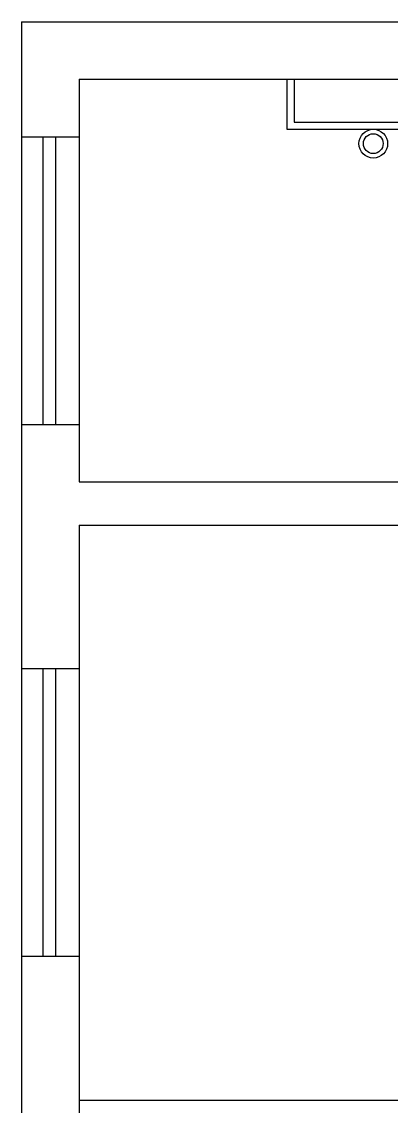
# Model space of a CAD drawing. Extents: x -4160 to -2690, y -474 to 714.
# Drawn here: x -3481 to -3455.4, y 291.3 to 366.7 of the extents above; entities that cross this region are included whole.
import ezdxf

# ---------------------------------------------------------------- set-up
doc = ezdxf.new("R2010")
doc.units = 0
doc.header["$LTSCALE"] = 0.56
doc.layers.add('1', color=7, linetype='Continuous', lineweight=25)
doc.layers.add('2', color=7, linetype='Continuous', lineweight=25)

msp = doc.modelspace()

# ---------------------------------------------------------------- linework, layer by layer
at = {"layer": '1'}
for p, q in [((-3481.0303, 366.6544), (-3383.0303, 366.6544)), ((-3481.0303, 366.6544), (-3481.0303, 358.6544)), ((-3477.0303, 362.6544), (-3477.0303, 358.6544)), ((-3477.0303, 362.6544), (-3383.0303, 362.6544)), ((-3481.0303, 358.6544), (-3477.0303, 358.6544)), ((-3481.0303, 358.6544), (-3481.0303, 338.6544)), ((-3479.5583, 358.6544), (-3479.5583, 338.6544)), ((-3478.6663, 358.6544), (-3478.6663, 338.6544)), ((-3477.0303, 358.6544), (-3477.0303, 338.6544)), ((-3481.0303, 338.6544), (-3477.0303, 338.6544)), ((-3481.0303, 338.6544), (-3481.0303, 321.6824)), ((-3477.0303, 338.6544), (-3477.0303, 334.6544)), ((-3477.0303, 334.6544), (-3452.7743, 334.6544)), ((-3477.0303, 331.6544), (-3477.0303, 321.6824)), ((-3477.0303, 331.6544), (-3452.6703, 331.6544)), ((-3481.0303, 321.6824), (-3477.0303, 321.6824)), ((-3481.0303, 321.6824), (-3481.0303, 301.6824)), ((-3479.5583, 321.6824), (-3479.5583, 301.6824)), ((-3478.6663, 321.6824), (-3478.6663, 301.6824)), ((-3477.0303, 321.6824), (-3477.0303, 301.6824)), ((-3481.0303, 301.6824), (-3477.0303, 301.6824)), ((-3481.0303, 301.6824), (-3481.0303, 268.4824)), ((-3477.0303, 291.6544), (-3407.0303, 291.6544))]:
    msp.add_line(p, q, dxfattribs=at)
msp.add_lwpolyline([(-3477.0303, 301.6824), (-3477.0303, 268.4824), (-3477.0303, 248.4824)], dxfattribs=at)
at = {"layer": '2'}
for p, q in [((-3462.5663, 362.6544), (-3462.5663, 359.1744)), ((-3462.5663, 359.1744), (-3432.5663, 359.1744))]:
    msp.add_line(p, q, dxfattribs=at)
msp.add_lwpolyline([(-3462.0663, 362.6544), (-3462.0663, 359.6744), (-3433.0663, 359.6744)], dxfattribs=at)
for centre, radius in [((-3456.563, 358.1727), 1), ((-3456.5634, 358.1727), 0.6884)]:
    msp.add_circle(centre, radius, dxfattribs=at)

doc.saveas('drawing.dxf')
